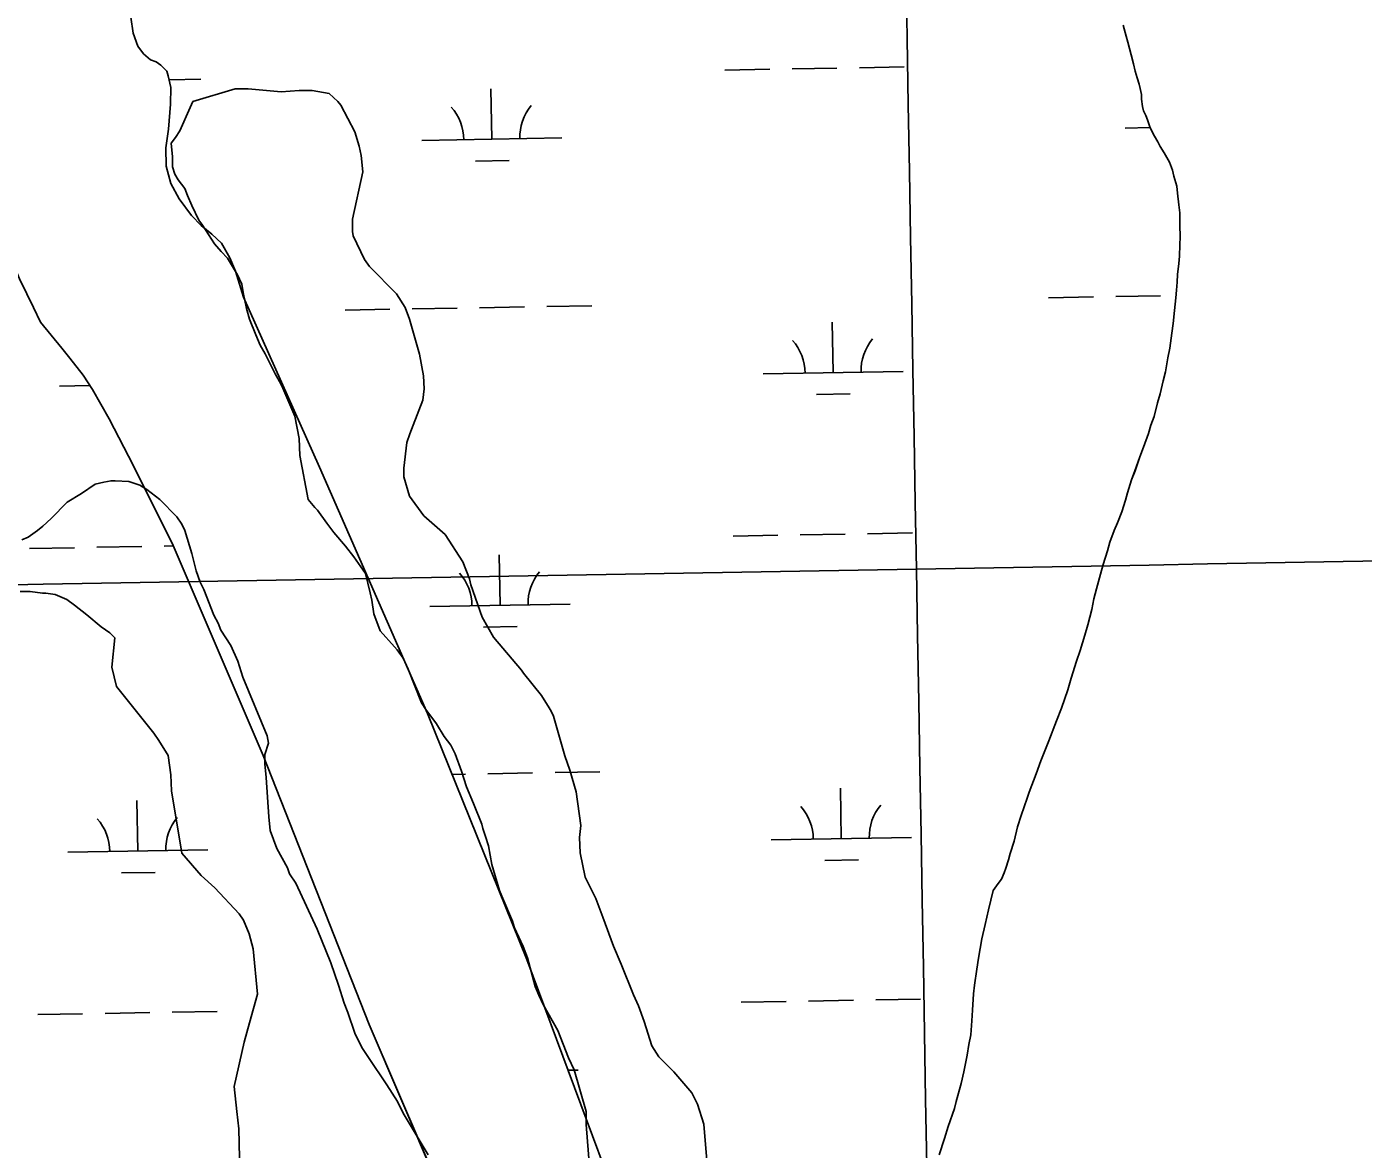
# Model space of a CAD drawing. Extents: x 3903937 to 3942190, y 260677 to 286651.
# Drawn here: x 3918096 to 3919050, y 271846 to 272647 of the extents above; entities that cross this region are included whole.
import ezdxf

# ---------------------------------------------------------------- set-up
doc = ezdxf.new("R2010")
doc.units = 0
for name, color, linetype in [('V-GRID-MAJR', 7, 'Continuous'), ('V-SITE-VEGE', 7, 'Continuous'), ('V-TOPO-SHOR', 7, 'Continuous'), ('V-WETL-SWMP', 7, 'Continuous')]:
    doc.layers.add(name, color=color, linetype=linetype)

msp = doc.modelspace()

# ---------------------------------------------------------------- linework, layer by layer
at = {"layer": 'V-GRID-MAJR'}
for points in [[(3918836.554, 266203.342), (3918730.829, 272260.192), (3918625.049, 278320.127), (3918519.27, 284380.053), (3918519.216, 284383.145)], [(3908100.257, 272076.177), (3913415.549, 272167.798), (3918730.829, 272260.192), (3924046.094, 272353.359), (3929361.347, 272447.3), (3934676.585, 272542.013), (3939991.81, 272637.5), (3939991.811, 272637.5)]]:
    msp.add_spline(points, degree=3, dxfattribs=at)
at = {"layer": 'V-SITE-VEGE'}
for points in [[(3918214.75, 272593.759), (3918244.984, 272602.848), (3918254.198, 272602.809), (3918277.734, 272600.665), (3918290.532, 272601.636), (3918299.7460000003, 272601.597), (3918312.02, 272599.5), (3918318.139, 272593.84500000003), (3918320.1750000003, 272591.277), (3918330.333, 272572.29600000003), (3918333.362, 272562.05), (3918334.869, 272555.388), (3918335.846, 272543.614), (3918328.541, 272509.863), (3918328.506, 272501.163), (3918329.002, 272498.089), (3918337.1240000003, 272481.164), (3918340.685, 272476.034), (3918360.0530000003, 272456.506), (3918366.156, 272446.756), (3918369.194, 272438.551), (3918376.255, 272413.445), (3918379.264, 272398.079), (3918379.737, 272388.863), (3918378.68, 272380.679), (3918371.952, 272362.792), (3918369.3680000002, 272356.662), (3918367.295, 272350.528), (3918365.171, 272332.11100000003), (3918365.145, 272325.969), (3918369.183, 272312.132), (3918379.364, 272298.271), (3918394.663, 272284.902), (3918407.379, 272265.401), (3918411.935, 272253.097), (3918412.941, 272248.999), (3918421.035, 272225.934), (3918429.165, 272211.569), (3918449.029, 272187.944), (3918450.557, 272185.892), (3918463.287, 272169.972), (3918468.88, 272161.248), (3918470.406, 272158.684), (3918471.9250000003, 272155.094), (3918479.9990000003, 272126.909), (3918483.54, 272116.659), (3918488.082, 272101.287), (3918491.566, 272077.214), (3918490.507, 272068.521), (3918490.974, 272057.76900000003), (3918494.484, 272040.353), (3918502.099, 272024.968), (3918507.163, 272011.64), (3918514.757, 271991.135), (3918520.3340000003, 271978.317), (3918528.944, 271956.27400000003), (3918532.495, 271948.582), (3918536.542, 271937.303), (3918542.102, 271919.879), (3918547.187, 271912.18), (3918557.89, 271901.39), (3918570.625, 271886.494), (3918574.686, 271878.288), (3918579.2320000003, 271863.938), (3918581.6720000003, 271835.266)], [(3918497.7260000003, 271833.566), (3918495.293, 271863.772), (3918495.332, 271872.98600000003), (3918486.753, 271902.704), (3918482.696, 271911.423), (3918475.098, 271930.903), (3918464.936, 271948.858), (3918461.382, 271956.038), (3918458.849, 271962.191), (3918453.3030000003, 271982.68700000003), (3918450.2660000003, 271990.889), (3918444.177, 272004.222), (3918442.6610000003, 272008.83400000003), (3918435.057, 272026.778), (3918433.54, 272030.878), (3918427.986, 272049.329), (3918425.481, 272062.645), (3918423.461, 272069.30700000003), (3918421.436, 272074.945), (3918420.938, 272078.01900000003), (3918414.858, 272092.888), (3918409.789, 272104.678), (3918406.252, 272115.954), (3918401.6950000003, 272128.257), (3918398.65, 272134.411), (3918394.069, 272140.571), (3918388.478, 272149.808), (3918380.843, 272160.074), (3918377.791, 272164.695), (3918368.165, 272188.789), (3918364.614, 272196.482), (3918360.545, 272202.64), (3918358.505, 272204.694), (3918348.316, 272215.99700000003), (3918343.759, 272228.3), (3918342.264, 272238.03), (3918341.2630000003, 272243.154), (3918337.736, 272256.98600000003), (3918329.596, 272268.793), (3918323.488, 272276.493), (3918315.3370000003, 272286.252), (3918310.248, 272292.926), (3918303.631, 272302.167), (3918301.591, 272304.223), (3918297.008, 272309.871), (3918290.995, 272341.118), (3918290.5360000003, 272353.404), (3918287.528, 272369.282), (3918278.91, 272389.278), (3918277.3880000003, 272392.355), (3918273.323, 272399.537), (3918266.216, 272413.897), (3918262.659, 272420.054), (3918259.617, 272427.232), (3918255.057, 272438.51), (3918253.041, 272446.196), (3918250.528, 272457.467), (3918249.5330000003, 272463.613), (3918246.488, 272470.279), (3918239.3710000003, 272482.079), (3918234.7830000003, 272486.706), (3918230.2, 272492.354), (3918221.5530000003, 272505.697), (3918219.0100000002, 272509.289), (3918213.933, 272519.548), (3918210.8910000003, 272526.726), (3918208.866, 272531.852), (3918204.285, 272538.012), (3918201.7430000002, 272542.121), (3918200.227, 272547.243), (3918200.256, 272554.409), (3918199.273, 272564.137), (3918202.361, 272568.218), (3918205.452, 272572.81200000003), (3918212.685, 272589.67100000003), (3918214.75, 272593.759)], [(3918092.677, 272281.027), (3918097.289, 272283.055), (3918103.961, 272287.634), (3918107.557, 272290.69), (3918113.722, 272296.295), (3918125.029, 272308.02), (3918135.292, 272314.121), (3918145.042, 272320.734), (3918151.19, 272322.243), (3918156.3140000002, 272323.24700000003), (3918159.382, 272323.233), (3918169.1040000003, 272322.68200000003), (3918176.774, 272320.091), (3918181.877, 272316.998), (3918191.061, 272309.79600000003), (3918203.293, 272297.463), (3918206.8570000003, 272292.328), (3918208.884, 272287.714), (3918213.935, 272271.316), (3918216.9560000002, 272259.02), (3918219.9930000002, 272250.817), (3918222.5300000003, 272245.689), (3918229.62, 272227.235), (3918232.668, 272221.59), (3918234.693, 272216.464), (3918241.8140000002, 272205.688), (3918246.887, 272194.405), (3918250.424, 272183.13300000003), (3918267.6520000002, 272141.094), (3918268.653, 272135.97000000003), (3918266.062, 272127.794), (3918266.034, 272121.138), (3918267.019, 272111.41000000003), (3918268.948, 272083.252), (3918269.933, 272073.522), (3918274.486, 272060.708), (3918282.106, 272046.857), (3918283.6240000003, 272042.757), (3918288.203, 272036.08400000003), (3918303.424, 272003.265), (3918313.048, 271979.17100000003), (3918318.614, 271963.28), (3918322.657, 271950.468), (3918325.188, 271943.804), (3918330.245, 271928.941), (3918335.3200000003, 271918.683), (3918339.897, 271911.498)], [(3918248.413, 271819.23600000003), (3918247.561, 271860.69800000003), (3918246.076, 271872.988), (3918244.102, 271890.91000000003), (3918251.399, 271922.61100000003), (3918255.038, 271936.417), (3918260.752, 271956.866), (3918257.813, 271989.12200000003), (3918254.7860000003, 271999.882), (3918250.733, 272009.624), (3918247.684, 272014.243), (3918230.356, 272032.738), (3918220.666, 272041.481), (3918206.912, 272057.402), (3918199.418, 272101.962), (3918198.954, 272113.224), (3918196.963, 272127.053), (3918190.3540000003, 272137.827), (3918186.793, 272142.95900000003), (3918165.913, 272169.14900000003), (3918160.316, 272176.338), (3918156.791, 272190.172), (3918158.923, 272211.148), (3918155.356, 272214.744), (3918149.23, 272218.862), (3918139.029, 272227.607), (3918130.356, 272234.29600000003), (3918124.742, 272238.415), (3918116.569, 272242.029), (3918109.919, 272243.082), (3918107.361, 272243.092), (3918098.663, 272244.153), (3918091.497, 272244.184)], [(3918339.897, 271911.498), (3918353.125, 271891.995), (3918360.754, 271880.191), (3918364.815, 271871.98600000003), (3918382.606, 271842.229)]]:
    msp.add_lwpolyline(points, dxfattribs=at)
at = {"layer": 'V-TOPO-SHOR'}
for points in [[(3918250.856, 272454.169), (3918245.1240000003, 272472.753), (3918241.065, 272482.229), (3918235.0130000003, 272492.877), (3918228.2090000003, 272499.154), (3918220.615, 272505.425), (3918213.804, 272512.496), (3918204.964, 272524.305), (3918198.909, 272535.35), (3918195.615, 272547.609), (3918195.488, 272560.694), (3918197.34, 272574.194), (3918198.751, 272592.053), (3918199.029, 272603.952), (3918196.965, 272612.259), (3918196.142, 272615.423), (3918191.738, 272619.742), (3918188.544, 272622.091), (3918184.562, 272623.637), (3918179.364, 272627.94800000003), (3918175.346, 272633.45900000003), (3918172.086, 272642.548), (3918170.386, 272654.032)], [(3918892.0810000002, 272590.318), (3918891.5160000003, 272595.614), (3918891.376, 272598.762), (3918890.383, 272603.2), (3918889.8140000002, 272606.35), (3918888.3880000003, 272610.645), (3918886.965, 272615.513), (3918885.685, 272620.811), (3918883.977, 272627.254), (3918881.556, 272636.128), (3918880.417, 272640.566), (3918878.4250000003, 272648.297)], [(3918766.96, 271913.243), (3918768.16, 271920.841), (3918769.774, 271927.825), (3918770.35, 271937.676), (3918770.731, 271945.272), (3918771.503, 271956.972), (3918772.299, 271963.131), (3918773.895, 271974.628), (3918775.095, 271982.433), (3918777.501, 271996.396), (3918779.9220000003, 272006.46), (3918782.345, 272016.936), (3918785.5700000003, 272030.69800000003), (3918789.245, 272035.843), (3918791.489, 272038.929), (3918793.318, 272043.451), (3918794.741, 272046.74), (3918796.5640000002, 272052.7), (3918797.7770000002, 272057.22000000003), (3918800.615, 272066.055), (3918803.0360000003, 272076.324), (3918805.467, 272084.337), (3918809.727, 272096.666), (3918811.3510000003, 272100.984), (3918816.223, 272114.136), (3918819.674, 272123.385), (3918825.361, 272137.567), (3918830.846, 272151.952), (3918834.296, 272160.996), (3918838.759, 272173.941), (3918841.188, 272182.365), (3918845.038, 272194.487), (3918847.676, 272202.091), (3918850.916, 272212.98), (3918853.142, 272220.376), (3918855.972, 272231.265), (3918857.377, 272238.86100000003), (3918859.196, 272246.052), (3918862.231, 272256.529), (3918864.0500000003, 272263.515), (3918867.089, 272273.17100000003), (3918868.912, 272279.33400000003), (3918871.955, 272287.759), (3918874.191, 272293.104), (3918877.444, 272301.12), (3918879.873, 272309.339), (3918881.4930000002, 272314.68), (3918884.327, 272323.927), (3918886.764, 272330.298), (3918890.213, 272340.366), (3918892.855, 272347.14900000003), (3918896.302, 272357.012), (3918898.1240000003, 272362.972), (3918900.359, 272369.136), (3918902.782, 272378.791), (3918904.602, 272385.16000000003), (3918906.822, 272394.403), (3918908.438, 272400.977), (3918910.244, 272411.038), (3918911.653, 272417.815), (3918913.046, 272428.494), (3918914.046, 272435.473), (3918915.035, 272444.712), (3918915.8170000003, 272453.745), (3918916.4110000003, 272459.287), (3918916.798, 272465.034), (3918917.187, 272470.371), (3918917.978, 272478.174), (3918918.572, 272483.511), (3918918.7460000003, 272491.515), (3918918.9280000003, 272497.261), (3918918.688, 272505.674), (3918918.654, 272514.292), (3918918.015, 272520.03500000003), (3918917.1610000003, 272528.446), (3918916.524, 272533.368), (3918914.443, 272540.542), (3918913.605, 272544.849), (3918911.326, 272550.585), (3918909.464, 272553.86), (3918907.605, 272557.341), (3918904.713, 272561.84500000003), (3918903.058, 272565.12200000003), (3918900.58, 272569.216), (3918897.682, 272575.155), (3918895.6070000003, 272580.68700000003), (3918894.569, 272583.761), (3918892.914, 272587.242), (3918892.0810000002, 272590.318)], [(3918079.963, 272493.341), (3918086.457, 272477.94), (3918090.924, 272467.277), (3918096.183, 272456.623), (3918101.039, 272446.756), (3918105.897, 272436.493)], [(3918250.856, 272454.169), (3918305.095, 272333.01), (3918382.0330000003, 272157.01900000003), (3918452.844, 271981.647), (3918520.86, 271798.777), (3918578.1550000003, 271652.31)], [(3918576.4, 271318.938), (3918520.3850000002, 271488.914), (3918466.486, 271644.06), (3918416.367, 271758.288), (3918340.423, 271935.263), (3918264.737, 272127.05700000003), (3918200.737, 272276.911), (3918172.3170000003, 272333.741), (3918155.0670000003, 272367.406), (3918143.098, 272388.402), (3918136.4220000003, 272398.507), (3918126.987, 272410.799), (3918121.285, 272417.737), (3918105.897, 272436.493)], [(3918747.136, 271842.161), (3918750.781, 271853.874), (3918753.417, 271862.297), (3918758.082, 271875.245), (3918759.295, 271880.174), (3918762.731, 271893.118), (3918764.75, 271901.332), (3918766.96, 271913.243)]]:
    msp.add_lwpolyline(points, dxfattribs=at)
at = {"layer": 'V-WETL-SWMP'}
for p, q in [((3918594.175760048, 272616.3126358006), (3918626.1708040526, 272616.8758039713)), ((3918642.1683260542, 272617.15738805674), (3918674.163370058, 272617.7205562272)), ((3918690.1608920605, 272618.0021403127), (3918722.1559360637, 272618.56530848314)), ((3918197.6927176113, 272609.33384778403), (3918220.325669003, 272609.73222691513)), ((3918427.9547560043, 272566.94966662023), (3918427.3211917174, 272602.94409096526)), ((3918879.7927668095, 272574.9027979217), (3918897.6586623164, 272575.2172686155)), ((3918377.9624997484, 272566.06971635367), (3918477.9470122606, 272567.8296168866)), ((3918416.2281847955, 272551.3098684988), (3918440.2244677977, 272551.732244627)), ((3918090.9230252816, 272467.2770119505), (3918096.1830252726, 272456.62201194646)), ((3918096.183025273, 272456.62201194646), (3918101.0380252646, 272446.75601194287)), ((3918825.0707010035, 272453.8499965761), (3918857.0657450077, 272454.41316474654)), ((3918873.06326701, 272454.69474883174), (3918905.0583110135, 272455.2579170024)), ((3918101.0380252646, 272446.75601194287), (3918105.897025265, 272436.4940119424)), ((3918323.2404339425, 272445.0169150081), (3918355.2354779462, 272445.58008317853)), ((3918371.232999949, 272445.8616672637), (3918403.228043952, 272446.4248354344)), ((3918419.225565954, 272446.7064195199), (3918451.2206099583, 272447.26958769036)), ((3918467.21813196, 272447.55117177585), (3918499.2131759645, 272448.1143399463)), ((3918105.897025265, 272436.4940119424), (3918121.284938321, 272417.7379708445)), ((3918671.395652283, 272400.39519002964), (3918670.7620879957, 272436.38961437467)), ((3918121.284938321, 272417.7379708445), (3918126.9869382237, 272410.79797079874)), ((3918126.9869382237, 272410.79797079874), (3918136.420938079, 272398.5069707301)), ((3918621.4033960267, 272399.515239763), (3918721.3879085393, 272401.2751402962)), ((3918136.420938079, 272398.5069707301), (3918143.0979380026, 272388.40197069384)), ((3918119.5732358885, 272390.68215197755), (3918141.3381429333, 272391.0652520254)), ((3918143.0979380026, 272388.40197069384), (3918155.0659379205, 272367.40597065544)), ((3918659.6690810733, 272384.75539190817), (3918683.6653640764, 272385.1777680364)), ((3918155.0659379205, 272367.40597065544), (3918172.316937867, 272333.7409706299)), ((3918172.316937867, 272333.7409706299), (3918200.7369378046, 272276.9109706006)), ((3918200.7369378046, 272276.9109706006), (3918264.737938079, 272127.05697072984)), ((3918600.030510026, 272283.6891602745), (3918632.0255540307, 272284.2523284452)), ((3918648.0230760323, 272284.5339125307), (3918680.018120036, 272285.09708070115)), ((3918696.0156420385, 272285.3786647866), (3918728.010686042, 272285.94183295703)), ((3918098.2003521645, 272274.8560724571), (3918130.1953955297, 272275.41924061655)), ((3918146.1929172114, 272275.7008246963), (3918178.1879605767, 272276.26399285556)), ((3918194.185482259, 272276.5455769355), (3918200.842945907, 272276.6627598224)), ((3918433.8095059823, 272234.3261910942), (3918433.1759416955, 272270.3206154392)), ((3918383.8172497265, 272233.44624082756), (3918483.8017622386, 272235.2061413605)), ((3918422.0829347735, 272218.6863929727), (3918446.0792177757, 272219.1087691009)), ((3918264.737938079, 272127.05697072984), (3918340.422938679, 271935.2629710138)), ((3918473.072881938, 272114.92769624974), (3918505.0679259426, 272115.4908644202)), ((3918399.5501254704, 272113.6335684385), (3918409.08279393, 272113.80135990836)), ((3918425.080315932, 272114.0829439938), (3918457.0753599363, 272114.64611216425)), ((3918677.250402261, 272067.7717145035), (3918676.6168379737, 272103.76613884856)), ((3918175.4202463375, 272058.93862658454), (3918174.7866814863, 272094.93305094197)), ((3918627.2581460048, 272066.8917642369), (3918727.2426585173, 272068.65166477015)), ((3918125.4279910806, 272058.0586763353), (3918225.4125015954, 272059.81857683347)), ((3918665.5238310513, 272052.13191638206), (3918689.5201140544, 272052.55429251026)), ((3918163.69367561, 272043.2988284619), (3918187.689958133, 272043.7212045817)), ((3918701.8703920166, 271952.75518926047), (3918733.86543602, 271953.3183574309)), ((3918152.0476724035, 271943.0773490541), (3918184.0427157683, 271943.6405172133)), ((3918200.0402374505, 271943.92210129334), (3918232.0352808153, 271944.4852694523)), ((3918605.885260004, 271951.0656847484), (3918637.8803040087, 271951.6288529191)), ((3918653.8778260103, 271951.9104370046), (3918685.872870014, 271952.47360517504)), ((3918104.055107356, 271942.23259681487), (3918136.050150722, 271942.7957649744)), ((3918340.422938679, 271935.2629710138), (3918416.3669389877, 271758.2879711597)), ((3918482.298682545, 271902.453155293), (3918489.6565122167, 271902.58266583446))]:
    msp.add_line(p, q, dxfattribs=at)
for points in [[(3918520.86, 271798.776), (3918452.844, 271981.646), (3918382.032, 272157.01900000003), (3918305.096, 272333.01), (3918250.8570000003, 272454.17), (3918245.123, 272472.752), (3918241.065, 272482.229), (3918235.0130000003, 272492.876), (3918228.21, 272499.154), (3918220.615, 272505.424), (3918213.804, 272512.496), (3918204.965, 272524.305), (3918198.909, 272535.349), (3918195.616, 272547.609), (3918195.488, 272560.694), (3918197.339, 272574.194), (3918198.75, 272592.053), (3918199.0300000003, 272603.951), (3918196.966, 272612.259), (3918196.142, 272615.423), (3918191.738, 272619.742), (3918188.543, 272622.09), (3918184.562, 272623.637), (3918179.365, 272627.94800000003), (3918175.346, 272633.46), (3918172.085, 272642.549), (3918170.386, 272654.032)], [(3918878.4250000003, 272648.298), (3918880.417, 272640.567), (3918881.556, 272636.129), (3918883.9760000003, 272627.253), (3918885.684, 272620.81), (3918886.965, 272615.513), (3918888.389, 272610.645), (3918889.8140000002, 272606.35), (3918890.382, 272603.201), (3918891.377, 272598.763), (3918891.5160000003, 272595.614), (3918892.0810000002, 272590.318), (3918892.914, 272587.243), (3918894.569, 272583.761), (3918895.608, 272580.68700000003), (3918897.682, 272575.155), (3918900.579, 272569.215), (3918903.058, 272565.121), (3918904.713, 272561.844), (3918907.6040000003, 272557.341), (3918909.465, 272553.86), (3918911.325, 272550.585), (3918913.605, 272544.848), (3918914.443, 272540.542), (3918916.524, 272533.368), (3918917.16, 272528.446), (3918918.014, 272520.036), (3918918.653, 272514.292), (3918918.688, 272505.674), (3918918.927, 272497.261), (3918918.745, 272491.515), (3918918.572, 272483.511), (3918917.977, 272478.173), (3918917.188, 272470.37200000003), (3918916.799, 272465.03500000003), (3918916.412, 272459.288), (3918915.818, 272453.745), (3918915.034, 272444.712), (3918914.045, 272435.474), (3918913.0470000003, 272428.493), (3918911.654, 272417.816), (3918910.244, 272411.039), (3918908.438, 272400.976), (3918906.823, 272394.403), (3918904.603, 272385.16000000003), (3918902.781, 272378.791), (3918900.358, 272369.137), (3918898.125, 272362.972), (3918896.302, 272357.013), (3918892.8540000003, 272347.14900000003), (3918890.213, 272340.367), (3918886.765, 272330.298), (3918884.328, 272323.927), (3918881.492, 272314.681), (3918879.872, 272309.339), (3918877.443, 272301.121), (3918874.1920000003, 272293.105), (3918871.9560000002, 272287.76), (3918868.912, 272279.33400000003), (3918867.09, 272273.17100000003), (3918864.0500000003, 272263.514), (3918862.2320000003, 272256.53), (3918859.196, 272246.052), (3918857.378, 272238.862), (3918855.972, 272231.264), (3918853.143, 272220.376), (3918850.915, 272212.98), (3918847.676, 272202.091)], [(3918847.676, 272202.091), (3918845.039, 272194.488), (3918841.188, 272182.365), (3918838.7600000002, 272173.942), (3918834.2970000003, 272160.996), (3918830.845, 272151.953), (3918825.362, 272137.566), (3918819.674, 272123.384), (3918816.222, 272114.135), (3918811.35, 272100.983), (3918809.7260000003, 272096.667), (3918805.466, 272084.337), (3918803.0360000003, 272076.324), (3918800.615, 272066.054), (3918797.7770000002, 272057.219), (3918796.5640000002, 272052.699), (3918794.741, 272046.741), (3918793.318, 272043.452), (3918791.489, 272038.93), (3918789.245, 272035.843), (3918785.571, 272030.69800000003), (3918782.344, 272016.936), (3918779.923, 272006.461), (3918777.501, 271996.396), (3918775.095, 271982.43200000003), (3918773.895, 271974.629), (3918772.3000000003, 271963.131), (3918771.503, 271956.972), (3918770.73, 271945.272), (3918770.35, 271937.677), (3918769.774, 271927.825), (3918768.16, 271920.842), (3918766.96, 271913.244), (3918764.75, 271901.333), (3918762.731, 271893.117), (3918759.295, 271880.175), (3918758.083, 271875.245), (3918753.416, 271862.298), (3918750.782, 271853.874), (3918747.1350000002, 271842.162)]]:
    msp.add_lwpolyline(points, dxfattribs=at)
for centre, radius, start, end in [((3918372.7120195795, 272566.45217553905), 35.24628790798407, 0.23658073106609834, 41.78023906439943), ((3918483.1807802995, 272568.3966169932), 35.246287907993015, 140.2365777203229, 181.78023605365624), ((3918616.152915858, 272399.8976989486), 35.24628790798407, 0.23658073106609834, 41.78023906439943), ((3918726.6216765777, 272401.8421404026), 35.246287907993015, 140.2365777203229, 181.78023605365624), ((3918489.0355302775, 272235.7731414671), 35.246287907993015, 140.2365777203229, 181.78023605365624), ((3918378.5667695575, 272233.82870001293), 35.24628790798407, 0.23658073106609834, 41.78023906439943), ((3918622.0076658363, 272067.2742234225), 35.24628790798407, 0.23658073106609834, 41.78023906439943), ((3918732.476426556, 272069.2186648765), 35.246287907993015, 140.2365777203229, 181.78023605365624), ((3918120.1775110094, 272058.44113552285), 35.24628790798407, 0.23658071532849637, 41.78023904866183), ((3918230.6462695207, 272060.38557693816), 35.246287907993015, 140.23657773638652, 181.78023606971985)]:
    msp.add_arc(centre, radius, start, end, dxfattribs=at)

doc.saveas('drawing.dxf')
